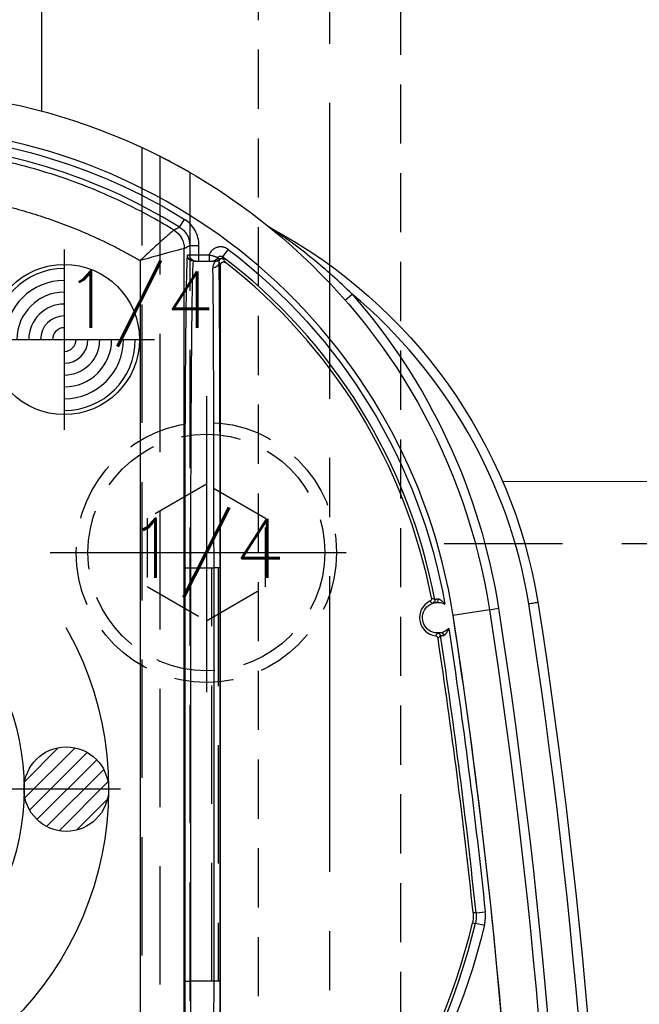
# Model space of a CAD drawing. Extents: x 2651 to 7771, y -1163 to 1075.
# Tile 263 of 490: x 4121 to 4147, y 711 to 752. Entities that reach past the tile are written whole.
import ezdxf
from ezdxf.enums import TextEntityAlignment as Align

# ---------------------------------------------------------------- set-up
doc = ezdxf.new("R2010")
doc.units = 0
doc.header["$LTSCALE"] = 10
for name, pattern in [('CENTER', [2, 1.25, -0.25, 0.25, -0.25]), ('CNSCEN', [17, 15, -1, 0, -1]), ('CNSHID', [4, 3, -1]), ('DASHED', [0.75, 0.5, -0.25]), ('HIDDEN', [0.375, 0.25, -0.125])]:
    doc.linetypes.add(name, pattern=pattern)
doc.layers.get('0').update_dxf_attribs({"linetype": 'CONTINUOUS'})
doc.layers.get('Defpoints').update_dxf_attribs({"linetype": 'CONTINUOUS'})
for name, color, linetype in [('1', 7, 'CONTINUOUS'), ('111', 7, 'CONTINUOUS'), ('9', 3, 'CONTINUOUS'), ('CEN', 1, 'CENTER'), ('COOL', 150, 'HIDDEN'), ('DIM', 3, 'CONTINUOUS'), ('HIDDEN', 6, 'HIDDEN'), ('PIN', 3, 'CONTINUOUS'), ('TEXT', 4, 'CONTINUOUS'), ('WL1-HL', 4, 'CNSHID'), ('WOR1-CL', 1, 'CNSCEN'), ('WOR1-DL', 7, 'CONTINUOUS')]:
    doc.layers.add(name, color=color, linetype=linetype)
doc.styles.add('china', font='txt')
doc.styles.get("Standard").update_dxf_attribs({"font": 'romans.shx'})
doc.dimstyles.new('MM& INCH5', dxfattribs={"dimtxt": 5, "dimasz": 2.5, "dimexe": 1, "dimexo": 0.5, "dimtad": 0, "dimrnd": 1.38778e-17, "dimzin": 9, "dimdsep": 46, "dimtxsty": 'Standard', "dimblk": 'CLOSED', "dimcen": 0, "dimclrd": 3, "dimclre": 3, "dimclrt": 3, "dimazin": 2, "dimtfac": 0.75, "dimtofl": 0, "dimtmove": 0, "dimatfit": 3, "dimfxl": 0, "dimtolj": 1, "dimarcsym": 0})

# ---------------------------------------------------------------- blocks, each defined once
blk = doc.blocks.new('DSD')
at = {"layer": '1', "color": 6, "linetype": 'DASHED'}
for p, q in [((499.908, 528.968), (499.908, 578.104)), ((500.665, 577.737), (500.665, 520.364)), ((501.927, 577.054), (501.927, 528.968)), ((501.705, 542.875), (501.705, 560.35)), ((501.705, 560.35), (501.71, 560.35)), ((502.862, 542.875), (502.862, 560.35)), ((503.121, 560.35), (503.121, 542.875)), ((501.705, 542.875), (501.71, 542.875))]:
    blk.add_line(p, q, dxfattribs=at)
at = {"layer": '1', "color": 252, "linetype": 'Continuous'}
for p, q in [((501.496, 574.742), (501.701, 575.072)), ((501.692, 529.457), (501.692, 573.842)), ((501.923, 573.972), (501.923, 573.563)), ((501.923, 573.972), (502.312, 573.972)), ((502.312, 573.563), (502.312, 573.972)), ((501.923, 573.563), (501.825, 573.563)), ((502.312, 573.563), (501.923, 573.563)), ((502.739, 573.563), (502.312, 573.563)), ((502.312, 573.304), (502.312, 573.563)), ((502.739, 573.563), (502.739, 573.304)), ((503.542, 573.806), (503.307, 573.496)), ((499.831, 573.329), (499.831, 529.985)), ((502.997, 573.304), (502.997, 573.304)), ((508.486, 571.66), (508.779, 571.916)), ((501.71, 560.35), (501.71, 542.875)), ((501.71, 560.35), (501.969, 560.35)), ((501.969, 560.35), (502.947, 560.35)), ((501.969, 542.875), (501.969, 560.35)), ((502.947, 560.35), (502.947, 542.875)), ((503.206, 560.35), (502.947, 560.35)), ((503.206, 542.875), (503.206, 560.35)), ((514.577, 558.576), (513.04, 558.338)), ((514.577, 558.576), (514.961, 558.635)), ((514.015, 545.765), (514.402, 545.806)), ((513.988, 545.333), (514.366, 545.244)), ((501.71, 542.875), (501.969, 542.875)), ((502.947, 542.875), (501.969, 542.875)), ((503.206, 542.875), (502.947, 542.875))]:
    blk.add_line(p, q, dxfattribs=at)
at = {"layer": '1', "color": 7, "linetype": 'Continuous'}
for p, q in [((502.084, 573.304), (502.182, 573.304)), ((502.182, 573.304), (502.312, 573.304)), ((502.312, 573.304), (502.739, 573.304)), ((503.184, 573.383), (503.184, 573.383)), ((503.222, 529.912), (503.222, 573.144))]:
    blk.add_line(p, q, dxfattribs=at)
at = {"layer": '1', "color": 7, "linetype": 'Continuous', "extrusion": (0, 0, -1)}
for centre, radius, start, end in [((-488.973, 554.617), 25.908, 90, 171.2121), ((-505.511, 575.062), 0.389, 298.2789, 308.9697), ((-494.894, 555.327), 22.022, 118.2789, 170.6823), ((-512.4, 558.239), 0.648, 257.9913, 83.582), ((-512.4, 558.239), 0.648, 83.582, 117.2699), ((-258.538, 518.994), 261.153, 171.21206, 188.78794), ((-258.538, 518.994), 259.08, 171.21206, 188.78794), ((-512.4, 558.239), 0.648, 224.5869, 257.9913)]:
    blk.add_arc(centre, radius, start, end, dxfattribs=at)
at = {"layer": '1', "color": 110, "linetype": 'Continuous'}
for centre, radius, start, end in [((488.973, 554.617), 24.354, 8.7879, 90), ((258.538, 518.994), 257.526, 0, 8.78794)]:
    blk.add_arc(centre, radius, start, end, dxfattribs=at)
at = {"layer": '1', "color": 252, "linetype": 'Continuous'}
for centre, radius, start, end in [((488.973, 554.617), 24.354, 8.7879, 90), ((488.973, 554.617), 23.702, 58.1066, 90), ((488.973, 554.617), 23.704, 10.6489, 52.7905), ((494.894, 555.327), 21.633, 9.3224, 50.071), ((258.538, 518.994), 260.764, 351.21206, 8.78754), ((258.538, 518.994), 257.526, 351.21206, 8.78794), ((258.538, 518.994), 256.876, 5.98213, 8.61664), ((487.959, 551.472), 26.743, 305.0137, 346.7286)]:
    blk.add_arc(centre, radius, start, end, dxfattribs=at)
at = {"layer": '1', "color": 252, "linetype": 'Continuous', "extrusion": (0, 0, -1)}
for centre, radius, start, end in [((-488.973, 554.617), 24.091, 90, 121.8934), ((-488.973, 554.617), 24.093, 127.2095, 169.9667), ((-488.973, 554.617), 26.297, 138.866, 171.2121), ((-258.538, 518.994), 259.469, 171.21206, 188.78794), ((-258.538, 518.994), 257.265, 171.32783, 174.01787), ((-487.959, 551.472), 27.132, 193.2714, 234.9863)]:
    blk.add_arc(centre, radius, start, end, dxfattribs=at)
at = {"layer": '1', "color": 7, "linetype": 'Continuous'}
for centre, radius, start, end in [((488.973, 554.617), 23.581, 10.8903, 52.1843), ((512.4, 558.239), 0.772, 116.1921, 262.3356), ((258.538, 518.994), 256.753, 5.9868, 8.59488), ((487.959, 551.472), 26.62, 305.5251, 346.6816)]:
    blk.add_arc(centre, radius, start, end, dxfattribs=at)
at = {"layer": '1', "color": 252, "linetype": 'Continuous', "extrusion": (0, 0, -1)}
for centre, major_axis, ratio, start_param, end_param in [((500.785, 573.842), (-0.443, 0.791), 0.99995, 1.060893, 2.0807), ((500.785, 573.842), (-0.118, -0.899), 0.999771, 3.562012, 4.581812), ((502.084, 573.563), (0, 0.259), 0.999962, 3.141593, 4.712389), ((502.182, 573.563), (0, -0.259), 0.999962, 0, 1.570796), ((502.879, 573.563), (0, 0.259), 0.999963, 2.022596, 3.141593), ((503.273, 573.304), (0.116, 0.057), 0.999951, 4.330161, 5.824379), ((503.278, 573.294), (0.118, 0.053), 0.999958, 4.325735, 5.786411), ((502.902, 573.269), (0.259, 0.005), 0.977776, 0.020814, 1.590695), ((502.984, 573.563), (0, 0.259), 0.999925, 2.300524, 3.141593), ((502.991, 573.547), (0.218, -0.14), 0.998355, 0.160221, 1.001184), ((502.997, 573.563), (0, 0.259), 0.999931, 2.334397, 3.141593), ((502.997, 573.563), (0.005, 0.259), 0.999933, 2.31657, 3.123682), ((512.141, 558.974), (0.065, 0.112), 0.999983, 0.861915, 2.279678), ((512.387, 557.46), (-0.0975, 0.0853), 0.999984, 0.869298, 2.272295)]:
    blk.add_ellipse(centre, major_axis=major_axis, ratio=ratio, start_param=start_param, end_param=end_param, dxfattribs=at)
at = {"layer": '1', "color": 7, "linetype": 'Continuous', "extrusion": (0, 0, -1)}
for centre, major_axis, ratio, start_param, end_param in [((503.281, 573.288), (0.116, 0.057), 0.999951, 4.330388, 5.82471), ((512.313, 559.012), (0.014, -0.129), 0.659067, 4.660995, 6.277384), ((512.562, 557.479), (0.027, -0.127), 0.659458, 3.147397, 4.754006)]:
    blk.add_ellipse(centre, major_axis=major_axis, ratio=ratio, start_param=start_param, end_param=end_param, dxfattribs=at)
at = {"layer": '1', "color": 7, "linetype": 'Continuous'}
for centre, start_param, end_param in [((502.89, 560.35), 4.712389, 6.07201), ((502.89, 542.875), 3.278184, 4.712389)]:
    blk.add_ellipse(centre, major_axis=(0, 12.954), ratio=0.004451, start_param=start_param, end_param=end_param, dxfattribs=at)
at = {"layer": '1', "color": 252, "linetype": 'Continuous'}
for centre, start_param, end_param in [((503.149, 560.35), 4.712389, 6.07201), ((503.149, 542.875), 3.278184, 4.712389)]:
    blk.add_ellipse(centre, major_axis=(0, 13.213), ratio=0.004363, start_param=start_param, end_param=end_param, dxfattribs=at)
for points, knots in [([(501.259, 574.615), (500.953, 574.798), (500.314, 575.179), (499.283, 575.713), (498.144, 576.236), (496.891, 576.727), (495.524, 577.173), (494.043, 577.554), (492.449, 577.849), (490.746, 578.051), (489.574, 578.077), (488.973, 578.091)], [0, 0, 0, 0, 0.082708, 0.172517, 0.269427, 0.373438, 0.484549, 0.602761, 0.728074, 0.860487, 1, 1, 1, 1]), ([(502.312, 573.972), (502.312, 574.082), (502.298, 574.19), (502.243, 574.402), (502.202, 574.506), (502.096, 574.696), (502.03, 574.786), (501.879, 574.944), (501.795, 575.013), (501.701, 575.072)], [0, 0, 0, 0, 0.25, 0.25, 0.5, 0.5, 0.75, 0.75, 1, 1, 1, 1]), ([(501.496, 574.742), (501.491, 574.739), (501.487, 574.737), (501.462, 574.723), (501.44, 574.712), (501.366, 574.672), (501.313, 574.644), (501.259, 574.615)], [0, 0, 0, 0, 0.053761, 0.053761, 0.326805, 0.326805, 1, 1, 1, 1]), ([(501.496, 574.742), (501.545, 574.707), (501.645, 574.637), (501.765, 574.494), (501.856, 574.331), (501.913, 574.154), (501.92, 574.032), (501.923, 573.972)], [0, 0, 0, 0, 0.195853, 0.3979, 0.6021, 0.804147, 1, 1, 1, 1]), ([(508.779, 571.916), (508.507, 572.176), (507.962, 572.695), (507.101, 573.423), (506.388, 573.974), (505.891, 574.333), (505.652, 574.499), (505.511, 574.596), (505.426, 574.654), (505.377, 574.687), (505.34, 574.711), (505.331, 574.717), (505.327, 574.72)], [0, 0, 0, 0, 0.250029, 0.500054, 0.750068, 0.85008, 0.910086, 0.946085, 0.967709, 0.980612, 0.990462, 1, 1, 1, 1]), ([(501.259, 574.615), (501.255, 574.613), (501.246, 574.61), (501.201, 574.575), (501.126, 574.511), (501.001, 574.405), (500.822, 574.247), (500.603, 574.05), (500.358, 573.825), (500.093, 573.577), (499.916, 573.41), (499.831, 573.329)], [0, 0, 0, 0, 0.084674, 0.168339, 0.249944, 0.371225, 0.500049, 0.615769, 0.750155, 0.878546, 1, 1, 1, 1]), ([(501.691, 573.842), (501.68, 573.843), (501.437, 573.779), (500.728, 573.584), (500.276, 573.457), (499.831, 573.329)], [0, 0, 0, 0, 0.5, 0.5, 1, 1, 1, 1]), ([(503.542, 573.806), (503.526, 573.818), (503.509, 573.829), (503.483, 573.845), (503.474, 573.85), (503.46, 573.857), (503.455, 573.859), (503.446, 573.864), (503.423, 573.874), (503.38, 573.89), (503.34, 573.899), (503.31, 573.905), (503.3, 573.906), (503.28, 573.909), (503.27, 573.91), (503.239, 573.911), (503.199, 573.911), (503.158, 573.907), (503.133, 573.902), (503.128, 573.901), (503.118, 573.899), (503.113, 573.898), (503.098, 573.894), (503.069, 573.886), (503.021, 573.869), (502.985, 573.85), (502.958, 573.835), (502.95, 573.829), (502.933, 573.818), (502.908, 573.8), (502.869, 573.767), (502.842, 573.738), (502.825, 573.718), (502.822, 573.714), (502.816, 573.706), (502.807, 573.693), (502.787, 573.664), (502.772, 573.637), (502.758, 573.61), (502.754, 573.601), (502.746, 573.582), (502.743, 573.572), (502.739, 573.563)], [0, 0, 0, 0, 0.0625, 0.0625, 0.09375, 0.09375, 0.109375, 0.109375, 0.125, 0.1875, 0.25, 0.25, 0.28125, 0.28125, 0.3125, 0.3125, 0.375, 0.4375, 0.4375, 0.453125, 0.453125, 0.46875, 0.46875, 0.5, 0.5625, 0.625, 0.625, 0.65625, 0.65625, 0.6875, 0.75, 0.8125, 0.8125, 0.828125, 0.828125, 0.84375, 0.875, 0.9375, 0.9375, 0.96875, 0.96875, 1, 1, 1, 1]), ([(501.969, 560.35), (501.969, 560.63), (501.969, 561.203), (501.97, 562.076), (501.972, 562.974), (501.975, 563.891), (501.978, 564.822), (501.982, 565.759), (501.986, 566.692), (501.992, 567.612), (501.998, 568.508), (502.005, 569.369), (502.012, 570.181), (502.02, 570.932), (502.029, 571.606), (502.039, 572.19), (502.049, 572.669), (502.06, 573.026), (502.072, 573.259), (502.08, 573.289), (502.084, 573.304)], [0, 0, 0, 0, 0.041403, 0.084471, 0.129205, 0.175604, 0.223668, 0.273397, 0.324791, 0.377851, 0.432575, 0.488964, 0.547018, 0.606736, 0.668119, 0.731167, 0.795879, 0.862255, 0.930296, 1, 1, 1, 1]), ([(502.084, 529.921), (502.082, 529.925), (502.077, 529.934), (502.071, 530.005), (502.064, 530.115), (502.058, 530.267), (502.052, 530.458), (502.046, 530.686), (502.041, 530.947), (502.035, 531.241), (502.03, 531.564), (502.025, 531.915), (502.021, 532.29), (502.016, 532.688), (502.012, 533.107), (502.008, 533.544), (502.004, 533.997), (502, 534.464), (501.996, 534.942), (501.993, 535.431), (501.99, 535.928), (501.987, 536.43), (501.985, 536.938), (501.982, 537.448), (501.98, 537.959), (501.978, 538.471), (501.976, 538.981), (501.974, 539.488), (501.973, 539.991), (501.972, 540.489), (501.971, 540.981), (501.97, 541.466), (501.969, 541.943), (501.969, 542.412), (501.969, 542.722), (501.969, 542.875)], [0, 0, 0, 0, 0.038023, 0.075563, 0.112621, 0.149196, 0.185289, 0.2209, 0.256028, 0.290673, 0.324837, 0.358517, 0.391715, 0.424431, 0.456664, 0.488415, 0.519683, 0.550468, 0.580772, 0.610592, 0.63993, 0.668786, 0.697159, 0.72505, 0.752458, 0.779383, 0.805826, 0.831787, 0.857265, 0.88226, 0.906773, 0.930804, 0.954352, 0.977417, 1, 1, 1, 1])]:
    blk.add_open_spline(points, degree=3, knots=knots, dxfattribs=at)
at = {"layer": '1', "color": 7, "linetype": 'Continuous'}
for points, knots in [([(501.929, 577.053), (501.925, 577.056), (501.77, 577.146), (501.296, 577.409), (500.985, 577.575), (500.665, 577.737)], [0, 0, 0, 0, 0.5, 0.5, 1, 1, 1, 1]), ([(503.111, 573.45), (503.106, 573.452), (503.102, 573.454), (503.098, 573.455), (503.093, 573.457), (503.089, 573.459), (503.085, 573.461), (503.08, 573.462), (503.076, 573.464), (503.072, 573.466), (503.067, 573.468), (503.063, 573.469), (503.058, 573.471), (503.037, 573.479), (503.022, 573.484), (503, 573.492), (502.996, 573.493), (502.987, 573.496), (502.973, 573.501), (502.948, 573.508), (502.928, 573.515), (502.911, 573.519), (502.906, 573.521), (502.895, 573.524), (502.889, 573.526), (502.861, 573.533), (502.838, 573.539), (502.807, 573.547), (502.801, 573.548), (502.789, 573.551), (502.783, 573.553), (502.764, 573.557), (502.752, 573.56), (502.739, 573.563)], [0, 0, 0, 0, 0.0625, 0.0625, 0.09375, 0.09375, 0.125, 0.125, 0.25, 0.25, 0.3125, 0.3125, 0.375, 0.375, 0.5, 0.5, 0.53125, 0.53125, 0.5625, 0.625, 0.6875, 0.6875, 0.71875, 0.71875, 0.75, 0.75, 0.875, 0.875, 0.90625, 0.90625, 0.9375, 0.9375, 1, 1, 1, 1]), ([(503.112, 573.45), (503.117, 573.458), (503.122, 573.466), (503.134, 573.481), (503.14, 573.488), (503.152, 573.497), (503.155, 573.5), (503.164, 573.505), (503.168, 573.507), (503.181, 573.513), (503.189, 573.517), (503.199, 573.519), (503.204, 573.52), (503.208, 573.521), (503.215, 573.522), (503.227, 573.523), (503.237, 573.522), (503.242, 573.522), (503.246, 573.521), (503.251, 573.521), (503.263, 573.519), (503.274, 573.515), (503.283, 573.511), (503.287, 573.509), (503.291, 573.507), (503.298, 573.503), (503.304, 573.499), (503.307, 573.496)], [0, 0, 0, 0, 0.125, 0.125, 0.25, 0.25, 0.3125, 0.3125, 0.375, 0.375, 0.5, 0.5, 0.53125, 0.53125, 0.5625, 0.625, 0.6875, 0.6875, 0.71875, 0.71875, 0.75, 0.875, 0.875, 0.90625, 0.90625, 0.9375, 1, 1, 1, 1]), ([(503.177, 573.39), (503.165, 573.4), (503.154, 573.41), (503.132, 573.43), (503.122, 573.44), (503.112, 573.45)], [0, 0, 0, 0, 0.5, 0.5, 1, 1, 1, 1]), ([(502.739, 573.304), (502.744, 573.304), (502.749, 573.304), (502.757, 573.304), (502.762, 573.304), (502.773, 573.304), (502.778, 573.304), (502.782, 573.304), (502.787, 573.304), (502.792, 573.304), (502.796, 573.304), (502.801, 573.304), (502.806, 573.304), (502.81, 573.304), (502.815, 573.304), (502.82, 573.304), (502.825, 573.304), (502.829, 573.304), (502.834, 573.304), (502.839, 573.304), (502.843, 573.304), (502.848, 573.304), (502.853, 573.304), (502.857, 573.304), (502.862, 573.304), (502.867, 573.304), (502.871, 573.304), (502.876, 573.304), (502.881, 573.304)], [0, 0, 0, 0, 0.0625, 0.0625, 0.125, 0.125, 0.25, 0.25, 0.3125, 0.3125, 0.375, 0.4375, 0.46875, 0.46875, 0.5, 0.5, 0.625, 0.625, 0.6875, 0.6875, 0.71875, 0.71875, 0.75, 0.875, 0.875, 0.9375, 0.9375, 1, 1, 1, 1]), ([(502.879, 573.304), (502.894, 573.304), (502.91, 573.304), (502.936, 573.304), (502.945, 573.304), (502.963, 573.304), (502.973, 573.304), (502.984, 573.304)], [0, 0, 0, 0, 0.5, 0.5, 0.75, 0.75, 1, 1, 1, 1]), ([(502.991, 573.288), (502.989, 573.284), (502.985, 573.279), (502.977, 573.267), (502.973, 573.26), (502.966, 573.248), (502.963, 573.244), (502.958, 573.235), (502.956, 573.231), (502.948, 573.217), (502.943, 573.206), (502.928, 573.172), (502.918, 573.146), (502.908, 573.101), (502.906, 573.085), (502.902, 573.052), (502.901, 573.034), (502.902, 573.016)], [0, 0, 0, 0, 0.125, 0.125, 0.25, 0.25, 0.3125, 0.3125, 0.375, 0.375, 0.5, 0.5, 0.75, 0.75, 0.875, 0.875, 1, 1, 1, 1]), ([(503.161, 573.269), (503.16, 573.276), (503.16, 573.282), (503.161, 573.295), (503.163, 573.313), (503.167, 573.328), (503.173, 573.345), (503.176, 573.353), (503.181, 573.365), (503.183, 573.37), (503.184, 573.374)], [0, 0, 0, 0, 0.125, 0.125, 0.25, 0.5, 0.5, 0.75, 0.75, 1, 1, 1, 1]), ([(503.222, 573.144), (503.222, 573.15), (503.223, 573.162), (503.225, 573.174), (503.228, 573.182), (503.229, 573.186), (503.231, 573.191), (503.234, 573.2), (503.239, 573.208), (503.243, 573.214), (503.246, 573.218), (503.248, 573.222), (503.251, 573.226), (503.256, 573.232), (503.265, 573.241), (503.274, 573.248), (503.281, 573.253), (503.285, 573.255), (503.289, 573.258), (503.297, 573.262), (503.306, 573.265), (503.313, 573.268), (503.318, 573.269), (503.322, 573.27), (503.327, 573.271), (503.335, 573.273), (503.347, 573.274), (503.359, 573.274), (503.367, 573.273), (503.372, 573.272), (503.377, 573.271), (503.386, 573.269), (503.394, 573.267), (503.405, 573.262), (503.411, 573.26), (503.421, 573.254), (503.426, 573.25), (503.431, 573.246)], [0, 0, 0, 0, 0.0625, 0.125, 0.125, 0.15625, 0.15625, 0.1875, 0.25, 0.25, 0.28125, 0.28125, 0.3125, 0.3125, 0.375, 0.4375, 0.4375, 0.46875, 0.46875, 0.5, 0.5625, 0.5625, 0.59375, 0.59375, 0.625, 0.625, 0.6875, 0.75, 0.75, 0.78125, 0.78125, 0.8125, 0.875, 0.875, 0.9375, 0.9375, 1, 1, 1, 1]), ([(512.13, 559.073), (512.131, 559.066), (512.132, 559.052), (512.132, 559.038), (512.13, 559.028), (512.129, 559.023), (512.128, 559.017), (512.125, 559.007), (512.121, 558.997), (512.117, 558.988), (512.115, 558.984), (512.111, 558.978), (512.106, 558.969), (512.099, 558.961), (512.092, 558.954), (512.088, 558.951), (512.083, 558.947), (512.075, 558.94), (512.066, 558.935), (512.06, 558.932)], [0, 0, 0, 0, 0.125, 0.25, 0.25, 0.3125, 0.3125, 0.375, 0.5, 0.5, 0.5625, 0.5625, 0.625, 0.75, 0.75, 0.8125, 0.8125, 0.875, 1, 1, 1, 1]), ([(512.186, 558.851), (512.19, 558.852), (512.194, 558.855), (512.199, 558.856), (512.203, 558.857), (512.208, 558.859), (512.212, 558.86), (512.217, 558.861), (512.221, 558.862), (512.239, 558.867), (512.255, 558.871), (512.269, 558.874), (512.274, 558.875), (512.283, 558.876), (512.299, 558.879), (512.316, 558.881), (512.328, 558.883)], [0, 0, 0, 0, 0.125, 0.25, 0.375, 0.375, 0.4375, 0.4375, 0.5, 0.625, 0.75, 0.75, 0.8125, 0.8125, 0.875, 1, 1, 1, 1]), ([(512.397, 559.027), (512.387, 559.026), (512.378, 559.025), (512.364, 559.023), (512.359, 559.023), (512.354, 559.022), (512.35, 559.021), (512.345, 559.02), (512.336, 559.018), (512.32, 559.014), (512.308, 559.011), (512.304, 559.009), (512.299, 559.008), (512.295, 559.007), (512.29, 559.005), (512.286, 559.004), (512.281, 559.002), (512.277, 559.001), (512.273, 558.997), (512.268, 558.998)], [0, 0, 0, 0, 0.125, 0.125, 0.1875, 0.1875, 0.21875, 0.21875, 0.25, 0.375, 0.5, 0.5, 0.5625, 0.5625, 0.625, 0.625, 0.75, 0.875, 1, 1, 1, 1]), ([(512.698, 558.814), (512.695, 558.818), (512.692, 558.821), (512.689, 558.825), (512.686, 558.828), (512.683, 558.832), (512.676, 558.841), (512.671, 558.847), (512.654, 558.866), (512.643, 558.878), (512.62, 558.901), (512.608, 558.913), (512.584, 558.934), (512.571, 558.945), (512.556, 558.957), (512.552, 558.96), (512.546, 558.965), (512.536, 558.972), (512.526, 558.979), (512.506, 558.992), (512.492, 559), (512.476, 559.008), (512.471, 559.01), (512.465, 559.013), (512.461, 559.015), (512.451, 559.018), (512.444, 559.021), (512.43, 559.025), (512.424, 559.026), (512.415, 559.027), (512.411, 559.027), (512.406, 559.028), (512.401, 559.028), (512.397, 559.027)], [0, 0, 0, 0, 0.015625, 0.015625, 0.03125, 0.0625, 0.0625, 0.125, 0.125, 0.25, 0.25, 0.375, 0.375, 0.5, 0.5, 0.53125, 0.53125, 0.5625, 0.625, 0.625, 0.75, 0.75, 0.78125, 0.78125, 0.8125, 0.8125, 0.875, 0.875, 0.9375, 0.9375, 0.96875, 0.96875, 1, 1, 1, 1]), ([(516.241, 558.831), (516.255, 558.833), (516.268, 558.835), (516.282, 558.838), (516.325, 558.844), (516.367, 558.851), (516.406, 558.857), (516.445, 558.864), (516.481, 558.869), (516.511, 558.874), (516.542, 558.879), (516.568, 558.883), (516.586, 558.886), (516.605, 558.889), (516.617, 558.891), (516.621, 558.892), (516.626, 558.892)], [0, 0, 0, 0, 0.067918, 0.067918, 0.067918, 0.282665, 0.282665, 0.282665, 0.497412, 0.497412, 0.497412, 0.712159, 0.712159, 0.712159, 0.926902, 1, 1, 1, 1]), ([(512.535, 557.606), (512.523, 557.603), (512.512, 557.601), (512.496, 557.598), (512.491, 557.598), (512.481, 557.596), (512.476, 557.596), (512.463, 557.594), (512.446, 557.592), (512.432, 557.592), (512.426, 557.593), (512.422, 557.589), (512.417, 557.593), (512.412, 557.589), (512.408, 557.592), (512.396, 557.586), (512.398, 557.594), (512.385, 557.587), (512.389, 557.59)], [0, 0, 0, 0, 0.125, 0.125, 0.1875, 0.1875, 0.25, 0.25, 0.375, 0.5, 0.5, 0.5625, 0.5625, 0.625, 0.625, 0.75, 0.875, 1, 1, 1, 1]), ([(512.646, 557.492), (512.65, 557.493), (512.655, 557.494), (512.659, 557.496), (512.668, 557.499), (512.677, 557.504), (512.685, 557.51), (512.689, 557.513), (512.694, 557.516), (512.697, 557.519), (512.705, 557.526), (512.711, 557.531), (512.727, 557.547), (512.737, 557.558), (512.749, 557.573), (512.752, 557.577), (512.757, 557.583), (512.759, 557.587), (512.766, 557.596), (512.771, 557.603), (512.784, 557.623), (512.792, 557.636), (512.808, 557.665), (512.816, 557.679), (512.827, 557.701), (512.83, 557.708), (512.837, 557.723), (512.84, 557.731), (512.847, 557.746), (512.851, 557.757), (512.857, 557.771), (512.859, 557.777), (512.862, 557.784)], [0, 0, 0, 0, 0.03125, 0.03125, 0.0625, 0.125, 0.125, 0.15625, 0.15625, 0.1875, 0.1875, 0.25, 0.25, 0.375, 0.375, 0.40625, 0.40625, 0.4375, 0.4375, 0.5, 0.5, 0.625, 0.625, 0.75, 0.75, 0.8125, 0.8125, 0.875, 0.875, 0.9375, 0.96875, 1, 1, 1, 1]), ([(512.297, 557.474), (512.304, 557.473), (512.318, 557.47), (512.331, 557.465), (512.34, 557.461), (512.344, 557.458), (512.349, 557.455), (512.358, 557.45), (512.366, 557.443), (512.373, 557.436), (512.376, 557.433), (512.38, 557.428), (512.387, 557.42), (512.392, 557.411), (512.397, 557.402), (512.399, 557.398), (512.401, 557.392), (512.405, 557.382), (512.407, 557.372), (512.408, 557.365)], [0, 0, 0, 0, 0.125, 0.25, 0.25, 0.3125, 0.3125, 0.375, 0.5, 0.5, 0.5625, 0.5625, 0.625, 0.75, 0.75, 0.8125, 0.8125, 0.875, 1, 1, 1, 1]), ([(512.515, 557.48), (512.52, 557.481), (512.524, 557.48), (512.529, 557.48), (512.534, 557.479), (512.538, 557.479), (512.543, 557.479), (512.548, 557.479), (512.552, 557.48), (512.569, 557.48), (512.584, 557.481), (512.59, 557.482), (512.595, 557.483), (512.6, 557.483), (512.604, 557.484), (512.609, 557.484), (512.622, 557.486), (512.637, 557.489), (512.647, 557.492)], [0, 0, 0, 0, 0.125, 0.25, 0.375, 0.375, 0.4375, 0.4375, 0.5, 0.625, 0.75, 0.75, 0.78125, 0.78125, 0.8125, 0.8125, 0.875, 1, 1, 1, 1])]:
    blk.add_open_spline(points, degree=3, knots=knots, dxfattribs=at)
blk.add_rational_spline([(488.925, 576.277), (492.78, 576.276), (496.501, 575.27), (499.831, 573.329)], [1, 0.976931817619, 0.976931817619, 1], degree=3, dxfattribs=at)
for points, degree in [([(501.259, 574.615), (501.259, 574.615), (501.259, 574.615), (501.259, 574.615)], 3), ([(501.692, 573.842), (501.691, 573.842), (501.691, 573.842), (501.691, 573.842)], 3), ([(502.984, 573.304), (502.997, 573.304)], 1), ([(502.997, 573.304), (502.991, 573.288)], 1), ([(503.184, 573.383), (503.177, 573.39)], 1), ([(503.184, 573.374), (503.184, 573.383)], 1), ([(513.891, 545.773), (513.895, 545.737), (513.9, 545.664), (513.897, 545.555), (513.886, 545.447), (513.872, 545.375), (513.863, 545.34)], 3), ([(514.015, 545.765), (514.019, 545.729), (514.024, 545.656), (514.021, 545.548), (514.01, 545.44), (513.996, 545.368), (513.988, 545.333)], 3)]:
    blk.add_open_spline(points, degree=degree, dxfattribs=at)
at = {"layer": '1', "color": 252, "linetype": 'Continuous'}
for points, degree in [([(501.692, 573.842), (501.769, 573.886), (501.846, 573.929), (501.923, 573.972)], 3), ([(503.352, 573.406), (503.337, 573.436), (503.322, 573.466), (503.307, 573.496)], 3), ([(503.357, 573.397), (503.352, 573.406)], 1), ([(503.36, 573.391), (503.357, 573.397)], 1), ([(503.431, 573.246), (503.407, 573.295), (503.384, 573.343), (503.36, 573.391)], 3), ([(503.161, 573.269), (503.181, 573.228), (503.202, 573.186), (503.222, 573.144)], 3), ([(512.06, 558.932), (512.102, 558.907), (512.143, 558.88), (512.184, 558.852)], 3), ([(512.269, 558.998), (512.245, 559.011), (512.199, 559.037), (512.153, 559.061), (512.13, 559.073)], 3), ([(512.389, 557.59), (512.359, 557.549), (512.329, 557.511), (512.297, 557.474)], 3), ([(512.408, 557.365), (512.426, 557.383), (512.462, 557.42), (512.497, 557.46), (512.515, 557.48)], 3), ([(514.015, 545.765), (513.974, 545.768), (513.933, 545.77), (513.891, 545.773)], 3), ([(514.366, 545.244), (514.377, 545.29), (514.395, 545.383), (514.41, 545.523), (514.413, 545.664), (514.407, 545.758), (514.402, 545.806)], 3), ([(513.863, 545.34), (513.905, 545.337), (513.946, 545.335), (513.988, 545.333)], 3)]:
    blk.add_open_spline(points, degree=degree, dxfattribs=at)
for points in [[(501.825, 573.563), (501.757, 573.563), (501.71, 568.09), (501.71, 560.35)], [(501.71, 542.875), (501.71, 535.135), (501.757, 529.662), (501.825, 529.662)]]:
    blk.add_rational_spline(points, [1, 0.804737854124, 0.804737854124, 1], degree=3, dxfattribs=at)
blk = doc.blocks.new('*D109')
at = {"layer": 'Defpoints', "color": 0}
for p in [(4086.684, 927.642), (4086.684, 894.882), (4171.684, 387.642)]:
    blk.add_point(p, dxfattribs=at)
at = {"layer": 'DIM', "color": 3, "lineweight": -2}
blk.add_line((4086.684, 895.382), (4086.684, 927.642), dxfattribs=at)
at = {"layer": 'DIM', "color": 3, "insert": (4086.684, 948.624), "char_height": 5, "attachment_point": 5, "rotation": 90}
blk.add_mtext('\\A1;85 [3.346]', dxfattribs=at)
blk = doc.blocks.new('_Closed')
at = {"color": 0, "linetype": 'ByBlock', "lineweight": -2}
for p, q in [((-1, 0.167), (0, 0)), ((-1, 0.167), (-1, -0.167)), ((0, 0), (-1, -0.167)), ((0, 0), (-1, 0))]:
    blk.add_line(p, q, dxfattribs=at)
blk = doc.blocks.new('*D110')
at = {"layer": 'Defpoints', "color": 0}
for p in [(4064.684, 927.642), (4064.684, 906.842), (4171.684, 387.642)]:
    blk.add_point(p, dxfattribs=at)
at = {"layer": 'DIM', "color": 3, "lineweight": -2}
blk.add_line((4064.684, 907.342), (4064.684, 927.642), dxfattribs=at)
at = {"layer": 'DIM', "color": 3, "insert": (4064.684, 950.648), "char_height": 5, "attachment_point": 5, "rotation": 90}
blk.add_mtext('\\A1;107 [4.213]', dxfattribs=at)
blk = doc.blocks.new('*D111')
at = {"layer": 'Defpoints', "color": 0}
for p in [(4051.684, 927.642), (4051.684, 912.642), (4171.684, 387.642)]:
    blk.add_point(p, dxfattribs=at)
at = {"layer": 'DIM', "color": 3, "lineweight": -2}
blk.add_line((4051.684, 913.142), (4051.684, 927.642), dxfattribs=at)
at = {"layer": 'DIM', "color": 3, "insert": (4051.684, 950.648), "char_height": 5, "attachment_point": 5, "rotation": 90}
blk.add_mtext('\\A1;120 [4.724]', dxfattribs=at)
blk = doc.blocks.new('*D112')
at = {"layer": 'Defpoints', "color": 0}
for p in [(3974.684, 927.642), (3974.684, 892.822), (4171.684, 387.642)]:
    blk.add_point(p, dxfattribs=at)
at = {"layer": 'DIM', "color": 3, "lineweight": -2}
blk.add_line((3974.684, 893.322), (3974.684, 927.642), dxfattribs=at)
at = {"layer": 'DIM', "color": 3, "insert": (3974.684, 950.648), "char_height": 5, "attachment_point": 5, "rotation": 90}
blk.add_mtext('\\A1;197 [7.756]', dxfattribs=at)
blk = doc.blocks.new('*D113')
at = {"layer": 'Defpoints', "color": 0}
for p in [(3966.684, 927.642), (3971.684, 807.17), (4171.684, 387.642)]:
    blk.add_point(p, dxfattribs=at)
at = {"layer": 'DIM', "color": 3, "lineweight": -2}
for p, q in [((3966.684, 922.642), (3966.684, 927.642)), ((3971.684, 917.642), (3966.684, 922.642)), ((3971.684, 807.67), (3971.684, 917.642))]:
    blk.add_line(p, q, dxfattribs=at)
at = {"layer": 'DIM', "color": 3, "insert": (3966.684, 951.005), "char_height": 5, "attachment_point": 5, "rotation": 90}
blk.add_mtext('\\A1;200 [7.874]', dxfattribs=at)
blk = doc.blocks.new('*D114')
at = {"layer": 'Defpoints', "color": 0}
for p in [(3931.684, 927.642), (3931.684, 912.642), (4171.684, 387.642)]:
    blk.add_point(p, dxfattribs=at)
at = {"layer": 'DIM', "color": 3, "lineweight": -2}
blk.add_line((3931.684, 913.142), (3931.684, 927.642), dxfattribs=at)
at = {"layer": 'DIM', "color": 3, "insert": (3931.684, 951.005), "char_height": 5, "attachment_point": 5, "rotation": 90}
blk.add_mtext('\\A1;240 [9.449]', dxfattribs=at)
blk = doc.blocks.new('*D115')
at = {"layer": 'Defpoints', "color": 0}
for p in [(3896.684, 927.642), (3896.684, 910.642), (4171.684, 387.642)]:
    blk.add_point(p, dxfattribs=at)
at = {"layer": 'DIM', "color": 3, "lineweight": -2}
blk.add_line((3896.684, 911.142), (3896.684, 927.642), dxfattribs=at)
at = {"layer": 'DIM', "color": 3, "insert": (3896.684, 953.386), "char_height": 5, "attachment_point": 5, "rotation": 90}
blk.add_mtext('\\A1;275 [10.827]', dxfattribs=at)
blk = doc.blocks.new('*D122')
at = {"layer": 'Defpoints', "color": 0}
for p in [(3881.004, 912.642), (3898.684, 912.642), (4171.684, 387.642)]:
    blk.add_point(p, dxfattribs=at)
at = {"layer": 'DIM', "color": 3, "lineweight": -2}
blk.add_line((3898.184, 912.642), (3881.004, 912.642), dxfattribs=at)
at = {"layer": 'DIM', "color": 3, "insert": (3855.26, 912.642), "char_height": 5, "attachment_point": 5}
blk.add_mtext('\\A1;525 [20.669]', dxfattribs=at)
blk = doc.blocks.new('*D123')
at = {"layer": 'Defpoints', "color": 0}
for p in [(3857.842, 862.642), (3869.984, 862.642), (4171.684, 387.642)]:
    blk.add_point(p, dxfattribs=at)
at = {"layer": 'DIM', "color": 3, "lineweight": -2}
blk.add_line((3869.484, 862.642), (3857.842, 862.642), dxfattribs=at)
at = {"layer": 'DIM', "color": 3, "insert": (3832.098, 862.642), "char_height": 5, "attachment_point": 5}
blk.add_mtext('\\A1;475 [18.701]', dxfattribs=at)
blk = doc.blocks.new('*D124')
at = {"layer": 'Defpoints', "color": 0}
for p in [(3941.504, 859.642), (3857.842, 854.642), (4171.684, 387.642)]:
    blk.add_point(p, dxfattribs=at)
at = {"layer": 'DIM', "color": 3, "lineweight": -2}
for p, q in [((3867.842, 859.642), (3862.842, 854.642)), ((3941.004, 859.642), (3867.842, 859.642)), ((3862.842, 854.642), (3857.842, 854.642))]:
    blk.add_line(p, q, dxfattribs=at)
at = {"layer": 'DIM', "color": 3, "insert": (3832.098, 854.642), "char_height": 5, "attachment_point": 5}
blk.add_mtext('\\A1;472 [18.583]', dxfattribs=at)
blk = doc.blocks.new('*D125')
at = {"layer": 'Defpoints', "color": 0}
for p in [(3870.047, 797.642), (3962.156, 797.642), (4171.684, 387.642)]:
    blk.add_point(p, dxfattribs=at)
at = {"layer": 'DIM', "color": 3, "lineweight": -2}
blk.add_line((3961.656, 797.642), (3870.047, 797.642), dxfattribs=at)
at = {"layer": 'DIM', "color": 3, "insert": (3844.303, 797.642), "char_height": 5, "attachment_point": 5}
blk.add_mtext('\\A1;410 [16.142]', dxfattribs=at)
blk = doc.blocks.new('*D126')
at = {"layer": 'Defpoints', "color": 0}
for p in [(3870.047, 832.642), (4069.264, 832.642), (4171.684, 387.642)]:
    blk.add_point(p, dxfattribs=at)
at = {"layer": 'DIM', "color": 3, "lineweight": -2}
blk.add_line((4068.764, 832.642), (3870.047, 832.642), dxfattribs=at)
at = {"layer": 'DIM', "color": 3, "insert": (3846.684, 832.642), "char_height": 5, "attachment_point": 5}
blk.add_mtext('\\A1;445 [17.52]', dxfattribs=at)
blk = doc.blocks.new('*D127')
at = {"layer": 'Defpoints', "color": 0}
for p in [(3857.842, 879.642), (4071.444, 879.642), (4171.684, 387.642)]:
    blk.add_point(p, dxfattribs=at)
at = {"layer": 'DIM', "color": 3, "lineweight": -2}
blk.add_line((4070.944, 879.642), (3857.842, 879.642), dxfattribs=at)
at = {"layer": 'DIM', "color": 3, "insert": (3834.479, 879.642), "char_height": 5, "attachment_point": 5}
blk.add_mtext('\\A1;492 [19.37]', dxfattribs=at)
blk = doc.blocks.new('*D128')
at = {"layer": 'Defpoints', "color": 0}
for p in [(3857.842, 899.642), (4057.484, 899.642), (4171.684, 387.642)]:
    blk.add_point(p, dxfattribs=at)
at = {"layer": 'DIM', "color": 3, "lineweight": -2}
blk.add_line((4056.984, 899.642), (3857.842, 899.642), dxfattribs=at)
at = {"layer": 'DIM', "color": 3, "insert": (3832.098, 899.642), "char_height": 5, "attachment_point": 5}
blk.add_mtext('\\A1;512 [20.157]', dxfattribs=at)
blk = doc.blocks.new('*D129')
at = {"layer": 'Defpoints', "color": 0}
for p in [(3870.047, 743.242), (4076.434, 743.242), (4171.684, 387.642)]:
    blk.add_point(p, dxfattribs=at)
at = {"layer": 'DIM', "color": 3, "lineweight": -2}
blk.add_line((4075.934, 743.242), (3870.047, 743.242), dxfattribs=at)
at = {"layer": 'DIM', "color": 3, "insert": (3849.065, 743.242), "char_height": 5, "attachment_point": 5}
blk.add_mtext('\\A1;355.6 [14]', dxfattribs=at)
blk = doc.blocks.new('*D130')
at = {"layer": 'Defpoints', "color": 0}
for p in [(3870.047, 762.642), (3896.684, 762.642), (4171.684, 387.642)]:
    blk.add_point(p, dxfattribs=at)
at = {"layer": 'DIM', "color": 3, "lineweight": -2}
blk.add_line((3896.184, 762.642), (3870.047, 762.642), dxfattribs=at)
at = {"layer": 'DIM', "color": 3, "insert": (3844.303, 762.642), "char_height": 5, "attachment_point": 5}
blk.add_mtext('\\A1;375 [14.764]', dxfattribs=at)
blk = doc.blocks.new('*D131')
at = {"layer": 'Defpoints', "color": 0}
for p in [(3870.047, 719.642), (3896.684, 719.642), (4171.684, 387.642)]:
    blk.add_point(p, dxfattribs=at)
at = {"layer": 'DIM', "color": 3, "lineweight": -2}
blk.add_line((3896.184, 719.642), (3870.047, 719.642), dxfattribs=at)
at = {"layer": 'DIM', "color": 3, "insert": (3844.303, 719.642), "char_height": 5, "attachment_point": 5}
blk.add_mtext('\\A1;332 [13.071]', dxfattribs=at)
blk = doc.blocks.new('*D156')
at = {"layer": 'Defpoints', "color": 0}
for p in [(4095.484, 927.642), (4095.484, 766.102), (4171.684, 387.642)]:
    blk.add_point(p, dxfattribs=at)
at = {"layer": 'DIM', "color": 3, "lineweight": -2}
blk.add_line((4095.484, 766.602), (4095.484, 927.642), dxfattribs=at)
at = {"layer": 'DIM', "color": 3, "insert": (4095.484, 943.862), "char_height": 5, "attachment_point": 5, "rotation": 90}
blk.add_mtext('\\A1;76.2 [3]', dxfattribs=at)
blk = doc.blocks.new('*D157')
at = {"layer": 'Defpoints', "color": 0}
for p in [(4103.484, 927.642), (4096.684, 860.062), (4171.684, 387.642)]:
    blk.add_point(p, dxfattribs=at)
at = {"layer": 'DIM', "color": 3, "lineweight": -2}
for p, q in [((4103.484, 922.642), (4103.484, 927.642)), ((4096.684, 917.642), (4103.484, 922.642)), ((4096.684, 860.562), (4096.684, 917.642))]:
    blk.add_line(p, q, dxfattribs=at)
at = {"layer": 'DIM', "color": 3, "insert": (4103.484, 948.624), "char_height": 5, "attachment_point": 5, "rotation": 90}
blk.add_mtext('\\A1;75 [2.953]', dxfattribs=at)
blk = doc.blocks.new('A$C2C2739AE')
at = {"layer": '111', "color": 110, "linetype": 'Continuous', "lineweight": 0}
blk.add_line((-16.746, 145), (-30.487, 145), dxfattribs=at)
at = {"layer": '111', "color": 110, "linetype": 'DASHED'}
blk.add_line((-32.954, 142.38), (-15, 142.38), dxfattribs=at)
blk = doc.blocks.new('*U10', base_point=(1624.618, 1808.955))
for p, q in [((1624.618, 1811.842), (1622.118, 1810.399)), ((1627.118, 1810.398), (1624.618, 1811.842)), ((1622.118, 1810.399), (1622.118, 1807.512)), ((1627.118, 1807.511), (1627.118, 1810.398)), ((1622.118, 1807.512), (1624.618, 1806.068)), ((1624.618, 1806.068), (1627.118, 1807.511))]:
    blk.add_line(p, q)
for radius in [5.5, 5]:
    blk.add_circle((1624.618, 1808.955), radius)
at = {"layer": 'CEN'}
for p, q in [((1624.618, 1815.555), (1624.618, 1802.355)), ((1618.018, 1808.955), (1631.218, 1808.955))]:
    blk.add_line(p, q, dxfattribs=at)
blk = doc.blocks.new('*X8')
at = {"color": 0}
for p, q in [((745.423, 286.51), (747.026, 288.113)), ((745.479, 285.86), (747.676, 288.057)), ((769.614, 286.66), (771.046, 288.092)), ((769.624, 285.963), (771.743, 288.082)), ((745.698, 285.371), (748.165, 287.838)), ((769.819, 285.451), (772.255, 287.887)), ((770.129, 285.053), (772.653, 287.577)), ((746.025, 284.992), (748.544, 287.51)), ((770.539, 284.757), (772.949, 287.167)), ((746.455, 284.714), (748.822, 287.081)), ((747.01, 284.562), (748.974, 286.526)), ((771.067, 284.578), (773.128, 286.639)), ((771.802, 284.605), (773.101, 285.904)), ((747.817, 284.662), (748.874, 285.719))]:
    blk.add_line(p, q, dxfattribs=at)
blk = doc.blocks.new('117')
at = {"layer": 'WL1-HL'}
for centre, radius in [((254.95, 1693.104), 13.87), ((254.95, 1693.104), 10.3), ((242.865, 1693.104), 1.785), ((267.035, 1693.104), 1.785)]:
    blk.add_circle(centre, radius, dxfattribs=at)
at = {"layer": 'WOR1-CL'}
for p, q in [((254.95, 1707.474), (254.95, 1678.734)), ((269.32, 1693.104), (240.58, 1693.104))]:
    blk.add_line(p, q, dxfattribs=at)
at = {"layer": 'WL1-HL'}
blk.add_blockref('*X8', (-504.334, 1406.767), dxfattribs=at)
at = {"layer": '9', "style": 'china'}
blk.add_text('2-117', height=2, dxfattribs=at).set_placement((251.365, 1693.722))
at = {"layer": 'WOR1-DL', "style": 'china', "oblique": 20}
blk.add_text('ARRK', height=0.8, dxfattribs=at).set_placement((256.305, 1696.027))
blk = doc.blocks.new('A$C257357D5')
at = {"layer": 'COOL'}
blk.add_blockref('117', (-315.95, -1661.104), dxfattribs=at)
blk = doc.blocks.new('*U6', base_point=(965.4695, 1808.9548))
blk.add_circle((965.4695, 1808.9548), 0.5)
for radius, start, end in [(0.4724, 90, 180), (0.3937, 90, 180), (0.315, 90, 180), (0.2362, 90, 180), (0.1575, 90, 180), (0.0787, 90, 180), (0.0787, 270, 0), (0.1575, 270, 0), (0.2362, 270, 0), (0.315, 270, 0), (0.3937, 270, 0), (0.4724, 270, 0)]:
    blk.add_arc((965.4695, 1808.9548), radius, start, end)
at = {"layer": 'PIN'}
for p, q in [((965.4695, 1809.5548), (965.4695, 1808.3548)), ((964.8695, 1808.9548), (966.0695, 1808.9548))]:
    blk.add_line(p, q, dxfattribs=at)

msp = doc.modelspace()

# ---------------------------------------------------------------- linework, layer by layer
msp.add_line((4121.737, 748.291), (4121.737, 754.226))
at = {"layer": 'COOL', "color": 1, "linetype": 'CENTER'}
msp.add_line((4133.884, 888.642), (4133.884, 697.91), dxfattribs=at)
at = {"layer": 'COOL'}
msp.add_lwpolyline([(4136.884, 876.924), (4136.884, 699.642), (4133.884, 697.91), (4130.884, 699.642), (4130.884, 876.924)], dxfattribs=at)

# ---------------------------------------------------------------- block references
at = {"layer": 'DIM'}
for name, p in [('A$C2C2739AE', (4171.684, 587.642)), ('DSD', (3626.059, 168.648)), ('A$C257357D5', (4171.684, 687.642))]:
    msp.add_blockref(name, p, dxfattribs=at)
at = {"layer": 'HIDDEN'}
msp.add_blockref('*U10', (4128.684, 729.642), dxfattribs=at)
at = {"layer": 'PIN', "xscale": 6.35, "yscale": 6.35, "zscale": 6.35}
msp.add_blockref('*U6', (4122.684, 738.642), dxfattribs=at)

# ---------------------------------------------------------------- texts
at = {"layer": 'PIN', "color": 4}
msp.add_text('1/4', height=2.3813, dxfattribs=at).set_placement((4122.684, 739.142))
at = {"layer": 'TEXT'}
msp.add_text('1/4', height=2.5, dxfattribs=at).set_placement((4128.684, 729.642), align=Align.MIDDLE)

# ---------------------------------------------------------------- dimensions: what is measured, and where the dimension line sits
at = {"layer": 'DIM'}
for feature_location, offset, dtype, picture, middle in [((3896.684, 910.642), (0, 17), 1, '*D115', (3896.684, 953.386)), ((3931.684, 912.642), (0, 15), 1, '*D114', (3931.684, 951.005)), ((3971.684, 807.17), (-5, 120.472), 1, '*D113', (3966.684, 951.005)), ((3974.684, 892.822), (0, 34.82), 1, '*D112', (3974.684, 950.648)), ((4051.684, 912.642), (0, 15), 1, '*D111', (4051.684, 950.648)), ((4064.684, 906.842), (0, 20.8), 1, '*D110', (4064.684, 950.648)), ((4086.684, 894.882), (0, 32.76), 1, '*D109', (4086.684, 948.624)), ((4096.684, 860.062), (6.8, 67.58), 1, '*D157', (4103.484, 948.624)), ((4095.484, 766.102), (0, 161.54), 1, '*D156', (4095.484, 943.862)), ((3898.684, 912.642), (-17.68, 0), 0, '*D122', (3855.26, 912.642)), ((4057.484, 899.642), (-199.642, 0), 0, '*D128', (3832.098, 899.642)), ((4071.444, 879.642), (-213.602, 0), 0, '*D127', (3834.479, 879.642)), ((3869.984, 862.642), (-12.142, 0), 0, '*D123', (3832.098, 862.642)), ((3941.504, 859.642), (-83.662, -5), 0, '*D124', (3832.098, 854.642)), ((4069.264, 832.642), (-199.217, 0), 0, '*D126', (3846.684, 832.642)), ((3962.156, 797.642), (-92.109, 0), 0, '*D125', (3844.303, 797.642)), ((3896.684, 762.642), (-26.637, 0), 0, '*D130', (3844.303, 762.642)), ((4076.434, 743.242), (-206.387, 0), 0, '*D129', (3849.065, 743.242)), ((3896.684, 719.642), (-26.637, 0), 0, '*D131', (3844.303, 719.642))]:
    dim = msp.add_ordinate_dim(feature_location=feature_location, offset=offset, dtype=dtype, origin=(4171.684, 387.642), dimstyle='MM& INCH5', dxfattribs=at)
    dim.commit()
    dim.dimension.update_dxf_attribs({"geometry": picture, "text_midpoint": middle})

doc.saveas('drawing.dxf')
